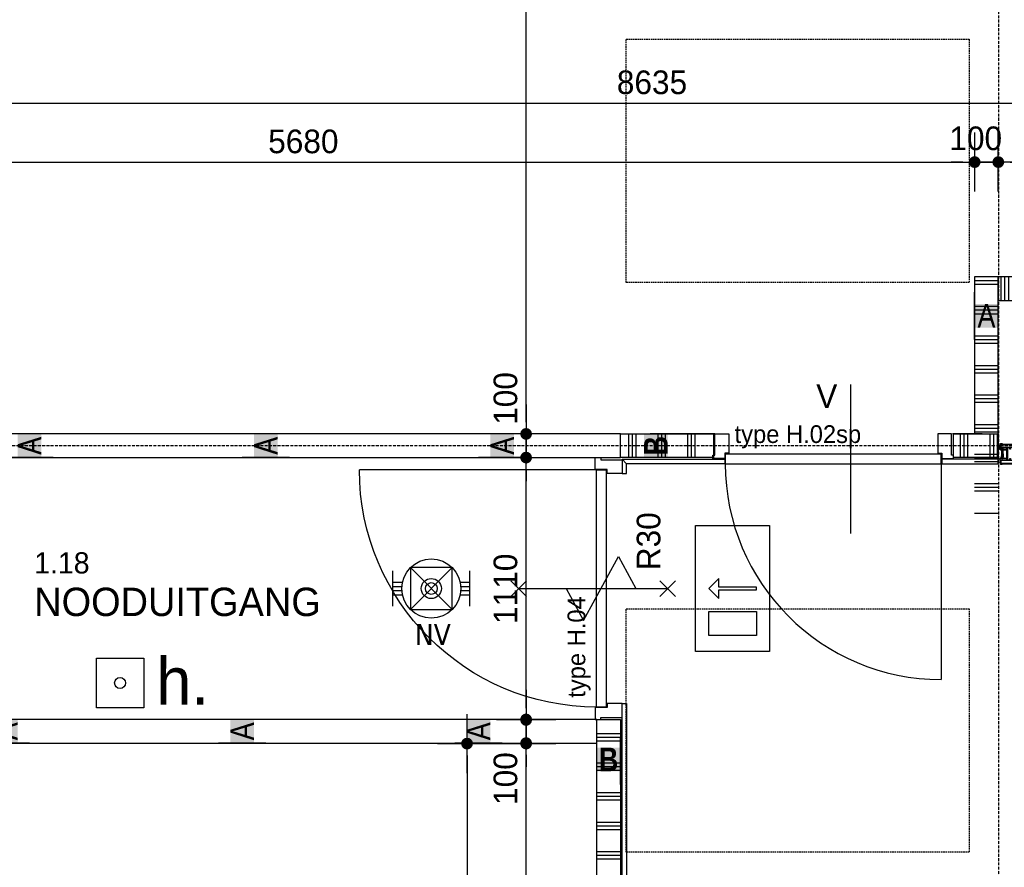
# Model space of a CAD drawing. Header units: millimetres. Extents: x -297000 to 504135, y -166520 to 252050.
# Tile 387 of 416: x 73433 to 77598, y 25042 to 28627. Entities that reach past the tile are written whole.
import ezdxf
from ezdxf.enums import TextEntityAlignment as Align

# ---------------------------------------------------------------- set-up
doc = ezdxf.new("R2010")
doc.units = ezdxf.units.MM
doc.header["$MEASUREMENT"] = 0
for name, pattern in [('ACAD_ISO10W100', [18, 12, -3, 0, -3]), ('CENTER', [50.8, 31.75, -6.35, 6.35, -6.35]), ('HIDDEN', [0.375, 0.25, -0.125]), ('HIDDEN2', [4.7625, 3.175, -1.5875])]:
    doc.linetypes.add(name, pattern=pattern)
doc.layers.get('Defpoints').update_dxf_attribs({"color": 6})
for name, color, linetype in [('010_D0050_D', 1, 'Continuous'), ('010_T0050_T', 4, 'Continuous'), ('010_T0100_T', 4, 'Continuous'), ('040_AXPRI_B', 9, 'CENTER'), ('068_HATCH_H', 8, 'Continuous'), ('080_SYMBO_G', 1, 'Continuous'), ('210_WALEX_E', 2, 'Continuous'), ('220_WALIN_E', 1, 'Continuous'), ('220_WALIN_G', 1, 'Continuous'), ('320_DOORS_E', 8, 'Continuous'), ('320_DOORS_G', 2, 'Continuous'), ('420_WAFIN_G', 1, 'Continuous'), ('EB63201-_ATTRIB', 2, 'Continuous')]:
    doc.layers.add(name, color=color, linetype=linetype)
doc.styles.add('NORATT', font='TAHOMA.TTF')
doc.styles.add('VMX 1 SMALL 100', font='unvr55w.TTF', dxfattribs={"height": 100})
doc.styles.add('VMX 2 MEDIUM 0', font='unvr55w.TTF', dxfattribs={"height": 2})
doc.styles.add('VMX 2 MEDIUM 100', font='unvr55w.TTF', dxfattribs={"height": 200})
doc.styles.add('VMX 2 MEDIUM 50', font='unvr55w.TTF', dxfattribs={"height": 100})
doc.dimstyles.new('VMX 50', dxfattribs={"dimscale": 50, "dimtxt": 1, "dimasz": 1, "dimexe": 2, "dimexo": 2, "dimgap": 0.7, "dimtad": 1, "dimdec": 0, "dimdsep": 46, "dimtxsty": 'VMX 2 MEDIUM 50', "dimblk1": 'VMX-DIM-ARROW', "dimblk2": 'VMX-DIM-ARROW', "dimsah": 1, "dimcen": 1, "dimdle": 2, "dimse1": 1, "dimse2": 1, "dimclrd": 256, "dimclre": 256, "dimclrt": 256, "dimadec": 0, "dimazin": 0, "dimtm": 1e-09, "dimtfac": 1, "dimtdec": 0, "dimtmove": 2, "dimatfit": 2, "dimldrblk": 'VMX-DIM-ARROW', "dimfxl": 0, "dimtolj": 2, "dimlwd": -1, "dimarcsym": 0})

# ---------------------------------------------------------------- blocks, each defined once
blk = doc.blocks.new('VMX-DIM-ARROW')
h = blk.add_hatch(color=256)
edge = h.paths.add_edge_path()
edge.add_arc((0, 0), 0.5, 0, 360)
for p, q in [((0, 2.5), (0, -2.5)), ((-2.5, 0), (2.5, 0))]:
    blk.add_line(p, q)
blk = doc.blocks.new('*D381')
at = {"layer": '010_D0050_D'}
blk.add_line((71840, 28275), (80375, 28275), dxfattribs=at)
at = {"layer": 'Defpoints', "color": 0}
for p in [(80425, 28610), (71790, 28525), (80425, 28275)]:
    blk.add_point(p, dxfattribs=at)
at = {"layer": '010_D0050_D', "xscale": 50, "yscale": 50, "zscale": 50, "rotation": 180}
blk.add_blockref('VMX-DIM-ARROW', (71790, 28275), dxfattribs=at)
at = {"layer": '010_D0050_D', "xscale": 50, "yscale": 50, "zscale": 50}
blk.add_blockref('VMX-DIM-ARROW', (80425, 28275), dxfattribs=at)
at = {"layer": '010_D0050_D', "insert": (76107.5, 28361.9), "char_height": 100, "attachment_point": 5, "style": 'VMX 2 MEDIUM 50'}
blk.add_mtext('\\A2;8635', dxfattribs=at)
blk = doc.blocks.new('*D394')
at = {"layer": '010_D0050_D'}
for p, q in [((75575.1, 25717), (75575.1, 25767)), ((75575.1, 25567), (75575.1, 25667)), ((75575.1, 25517), (75575.1, 25467))]:
    blk.add_line(p, q, dxfattribs=at)
at = {"layer": 'Defpoints', "color": 0}
for p in [(75575.1, 25667), (75825.1, 25667), (75825, 25567)]:
    blk.add_point(p, dxfattribs=at)
at = {"layer": '010_D0050_D', "xscale": 50, "yscale": 50, "zscale": 50}
for p, rotation in [((75575.1, 25667), 270), ((75575.1, 25567), 90)]:
    blk.add_blockref('VMX-DIM-ARROW', p, dxfattribs=dict(at, rotation=rotation))
at = {"layer": '010_D0050_D', "insert": (75488.2, 25417), "char_height": 100, "attachment_point": 5, "rotation": 90, "style": 'VMX 2 MEDIUM 50'}
blk.add_mtext('\\A2;100', dxfattribs=at)
blk = doc.blocks.new('*D395')
at = {"layer": '010_D0050_D'}
blk.add_line((75575.1, 25715), (75575.1, 26725), dxfattribs=at)
at = {"layer": 'Defpoints', "color": 0}
for p in [(75575.1, 26775), (75825.1, 26775), (75825.1, 25665)]:
    blk.add_point(p, dxfattribs=at)
at = {"layer": '010_D0050_D', "xscale": 50, "yscale": 50, "zscale": 50}
for p, rotation in [((75575.1, 26775), 90), ((75575.1, 25665), 270)]:
    blk.add_blockref('VMX-DIM-ARROW', p, dxfattribs=dict(at, rotation=rotation))
at = {"layer": '010_D0050_D', "insert": (75488.2, 26220), "char_height": 100, "attachment_point": 5, "rotation": 90, "style": 'VMX 2 MEDIUM 50'}
blk.add_mtext('\\A2;1110', dxfattribs=at)
blk = doc.blocks.new('*D396')
at = {"layer": '010_D0050_D'}
for p, q in [((75575.1, 26925), (75575.1, 26975)), ((75575.1, 26775), (75575.1, 26875)), ((75575.1, 26725), (75575.1, 26675))]:
    blk.add_line(p, q, dxfattribs=at)
at = {"layer": 'Defpoints', "color": 0}
for p in [(75575.1, 26875), (75825.1, 26875), (75825.1, 26775)]:
    blk.add_point(p, dxfattribs=at)
at = {"layer": '010_D0050_D', "xscale": 50, "yscale": 50, "zscale": 50}
for p, rotation in [((75575.1, 26875), 270), ((75575.1, 26775), 90)]:
    blk.add_blockref('VMX-DIM-ARROW', p, dxfattribs=dict(at, rotation=rotation))
at = {"layer": '010_D0050_D', "insert": (75488.2, 27025), "char_height": 100, "attachment_point": 5, "rotation": 90, "style": 'VMX 2 MEDIUM 50'}
blk.add_mtext('\\A2;100', dxfattribs=at)
blk = doc.blocks.new('*D397')
at = {"layer": '010_D0050_D'}
blk.add_line((75575.1, 26925), (75575.1, 32560), dxfattribs=at)
at = {"layer": 'Defpoints', "color": 0}
for p in [(75575.1, 32610), (76290.1, 32610), (75825.1, 26875)]:
    blk.add_point(p, dxfattribs=at)
at = {"layer": '010_D0050_D', "xscale": 50, "yscale": 50, "zscale": 50}
for p, rotation in [((75575.1, 32610), 90), ((75575.1, 26875), 270)]:
    blk.add_blockref('VMX-DIM-ARROW', p, dxfattribs=dict(at, rotation=rotation))
at = {"layer": '010_D0050_D', "insert": (75488.2, 29742.5), "char_height": 100, "attachment_point": 5, "rotation": 90, "style": 'VMX 2 MEDIUM 50'}
blk.add_mtext('\\A2;5735', dxfattribs=at)
blk = doc.blocks.new('*D414')
at = {"layer": '010_D0050_D'}
blk.add_line((75575.1, 23455), (75575.1, 25515), dxfattribs=at)
at = {"layer": 'Defpoints', "color": 0}
for p in [(75575.1, 25565), (75825.1, 25565), (75825.1, 23405)]:
    blk.add_point(p, dxfattribs=at)
at = {"layer": '010_D0050_D', "xscale": 50, "yscale": 50, "zscale": 50}
for p, rotation in [((75575.1, 25565), 90), ((75575.1, 23405), 270)]:
    blk.add_blockref('VMX-DIM-ARROW', p, dxfattribs=dict(at, rotation=rotation))
at = {"layer": '010_D0050_D', "insert": (75488.2, 24485), "char_height": 100, "attachment_point": 5, "rotation": 90, "style": 'VMX 2 MEDIUM 50'}
blk.add_mtext('\\A2;2160', dxfattribs=at)
blk = doc.blocks.new('*D415')
at = {"layer": '010_D0050_D'}
blk.add_line((75325.1, 25515), (75325.1, 22285), dxfattribs=at)
at = {"layer": 'Defpoints', "color": 0}
for p in [(75925, 25565), (75325.1, 22235), (75925, 22235)]:
    blk.add_point(p, dxfattribs=at)
at = {"layer": '010_D0050_D', "xscale": 50, "yscale": 50, "zscale": 50}
for p, rotation in [((75325.1, 25565), 90), ((75325.1, 22235), 270)]:
    blk.add_blockref('VMX-DIM-ARROW', p, dxfattribs=dict(at, rotation=rotation))
at = {"layer": '010_D0050_D', "insert": (75238.2, 23900), "char_height": 100, "attachment_point": 5, "rotation": 90, "style": 'VMX 2 MEDIUM 50'}
blk.add_mtext('\\A2;3330', dxfattribs=at)
blk = doc.blocks.new('*D462')
at = {"layer": '010_D0050_D'}
blk.add_line((71843, 28025), (77422.5, 28025), dxfattribs=at)
at = {"layer": 'Defpoints', "color": 0}
for p in [(77472.5, 28025), (71793, 27985), (77472.5, 26875)]:
    blk.add_point(p, dxfattribs=at)
at = {"layer": '010_D0050_D', "xscale": 50, "yscale": 50, "zscale": 50, "rotation": 180}
blk.add_blockref('VMX-DIM-ARROW', (71793, 28025), dxfattribs=at)
at = {"layer": '010_D0050_D', "xscale": 50, "yscale": 50, "zscale": 50}
blk.add_blockref('VMX-DIM-ARROW', (77472.5, 28025), dxfattribs=at)
at = {"layer": '010_D0050_D', "insert": (74632.7, 28111.9), "char_height": 100, "attachment_point": 5, "style": 'VMX 2 MEDIUM 50'}
blk.add_mtext('\\A2;5680', dxfattribs=at)
blk = doc.blocks.new('*D463')
at = {"layer": '010_D0050_D'}
for p, q in [((77422.5, 28025), (77372.5, 28025)), ((77472.5, 28025), (77572.5, 28025)), ((77622.5, 28025), (77672.5, 28025))]:
    blk.add_line(p, q, dxfattribs=at)
at = {"layer": 'Defpoints', "color": 0}
for p in [(77572.5, 28025), (77472.5, 26875), (77572.5, 26875)]:
    blk.add_point(p, dxfattribs=at)
at = {"layer": '010_D0050_D', "xscale": 50, "yscale": 50, "zscale": 50}
blk.add_blockref('VMX-DIM-ARROW', (77472.5, 28025), dxfattribs=at)
at = {"layer": '010_D0050_D', "xscale": 50, "yscale": 50, "zscale": 50, "rotation": 180}
blk.add_blockref('VMX-DIM-ARROW', (77572.5, 28025), dxfattribs=at)
at = {"layer": '010_D0050_D', "insert": (77477, 28125), "char_height": 100, "attachment_point": 5, "style": 'VMX 2 MEDIUM 50'}
blk.add_mtext('\\A2;100', dxfattribs=at)
blk = doc.blocks.new('*D464')
at = {"layer": '010_D0050_D'}
blk.add_line((77622.5, 28025), (78687.5, 28025), dxfattribs=at)
at = {"layer": 'Defpoints', "color": 0}
for p in [(78737.5, 28025), (77572.5, 26875), (78737.5, 26875)]:
    blk.add_point(p, dxfattribs=at)
at = {"layer": '010_D0050_D', "xscale": 50, "yscale": 50, "zscale": 50, "rotation": 180}
blk.add_blockref('VMX-DIM-ARROW', (77572.5, 28025), dxfattribs=at)
at = {"layer": '010_D0050_D', "xscale": 50, "yscale": 50, "zscale": 50}
blk.add_blockref('VMX-DIM-ARROW', (78737.5, 28025), dxfattribs=at)
at = {"layer": '010_D0050_D', "insert": (78155, 28111.9), "char_height": 100, "attachment_point": 5, "style": 'VMX 2 MEDIUM 50'}
blk.add_mtext('\\A2;1165', dxfattribs=at)
blk = doc.blocks.new('GRID01')
at = {"layer": '040_AXPRI_B', "linetype": 'ACAD_ISO10W100'}
for p, q in [((-17400, -3742), (-17400, 26942)), ((3742, 17400), (-26942, 17400))]:
    blk.add_line(p, q, dxfattribs=at)
blk = doc.blocks.new('*U1233')
at = {"layer": '068_HATCH_H'}
h = blk.add_hatch(dxfattribs=at)
h.set_pattern_fill('PLAST', color=256, scale=500, angle=180, style=0)
h.set_pattern_definition([(180, (0, 3083.95), (-2e-14, -125), []), (180, (-2e-15, 3068.32), (-2e-14, -125), []), (180, (-4e-15, 3052.7), (-2e-14, -125), [])])
h.paths.add_polyline_path([(0, 3083.9), (100, 3083.9), (100, 4083.9), (0, 4083.9)])
at = {"layer": '220_WALIN_G', "ltscale": 10}
for p, q in [((0, 3400), (0, 3600)), ((100, 3400), (100, 3600)), ((0, 2400), (0, 2600)), ((100, 2400), (100, 2600)), ((0, 1400), (0, 1600)), ((100, 1400), (100, 1600)), ((0, 400), (0, 600)), ((100, 400), (100, 600))]:
    blk.add_line(p, q, dxfattribs=at)
blk.add_lwpolyline([(0, 0), (100, 0), (100, 4083.9), (0, 4083.9)], close=True, dxfattribs=at)
at = {"layer": '220_WALIN_E', "ltscale": 10, "char_height": 100, "width": 100, "attachment_point": 5, "style": 'VMX 1 SMALL 100', "bg_fill": 1, "box_fill_scale": 1, "bg_fill_color": 255, "bg_fill_transparency": 0}
for insert in [(50, 3500), (50, 2500), (50, 1500), (50, 500)]:
    blk.add_mtext('{\\fUnivers Condensed|b0|i0|c0|p34;A}', dxfattribs=dict(at, insert=insert))
blk = doc.blocks.new('*U1241')
at = {"layer": '068_HATCH_H'}
h = blk.add_hatch(dxfattribs=at)
h.set_pattern_fill('PLAST', color=256, scale=500, angle=180, style=0)
h.set_pattern_definition([(180, (0, 3150), (-2e-14, -125), []), (180, (-2e-15, 3134.38), (-2e-14, -125), []), (180, (-4e-15, 3118.75), (-2e-14, -125), [])])
h.paths.add_polyline_path([(0, 3150), (100, 3150), (100, 4150), (0, 4150)])
at = {"layer": '220_WALIN_G', "ltscale": 10}
for p, q in [((0, 3400), (0, 3600)), ((100, 3400), (100, 3600)), ((0, 2400), (0, 2600)), ((100, 2400), (100, 2600)), ((0, 1400), (0, 1600)), ((100, 1400), (100, 1600)), ((0, 400), (0, 600)), ((100, 400), (100, 600))]:
    blk.add_line(p, q, dxfattribs=at)
blk.add_lwpolyline([(0, 0), (100, 0), (100, 4150), (0, 4150)], close=True, dxfattribs=at)
at = {"layer": '220_WALIN_E', "ltscale": 10, "char_height": 100, "width": 100, "attachment_point": 5, "style": 'VMX 1 SMALL 100', "bg_fill": 1, "box_fill_scale": 1, "bg_fill_color": 255, "bg_fill_transparency": 0}
for insert in [(50, 3500), (50, 2500), (50, 1500), (50, 500)]:
    blk.add_mtext('{\\fUnivers Condensed|b0|i0|c0|p34;A}', dxfattribs=dict(at, insert=insert))
blk = doc.blocks.new('NOODUITGANG')
at = {"layer": '080_SYMBO_G'}
blk.add_lwpolyline([(3.552, 0), (0, 0), (0, 2.088), (3.552, 2.088)], close=True, dxfattribs=at)
at = {"layer": '080_SYMBO_G', "ltscale": 0.1}
blk.add_lwpolyline([(1.814, 1.719), (1.739, 1.719), (1.739, 0.659), (1.496, 0.659), (1.776, 0.369), (2.056, 0.659), (1.814, 0.659), (1.814, 1.719)], dxfattribs=at)
blk.add_lwpolyline([(2.422, 1.719), (3.097, 1.719), (3.097, 0.369), (2.422, 0.369)], close=True, dxfattribs=at)
blk = doc.blocks.new('handbrandmelder')
at = {"layer": '080_SYMBO_G'}
blk.add_lwpolyline([(100, -104.4), (-100, -104.4), (-100, 104.4), (100, 104.4)], close=True, dxfattribs=at)
blk.add_circle((0, 0), 23.2, dxfattribs=at)
at = {"layer": '080_SYMBO_G', "insert": (152.9, 108.3), "char_height": 200, "attachment_point": 1, "style": 'VMX 2 MEDIUM 0'}
blk.add_mtext('h.', dxfattribs=at)
blk = doc.blocks.new('v-deur')
at = {"layer": '080_SYMBO_G'}
blk.add_line((0, -315.7), (0, 315.7), dxfattribs=at)
at = {"layer": '080_SYMBO_G', "insert": (-56.4, 315.7), "char_height": 100, "attachment_point": 3, "style": 'VMX 2 MEDIUM 100'}
blk.add_mtext('V', dxfattribs=at)
blk = doc.blocks.new('DEUR1000_hpl finish')
at = {"layer": '320_DOORS_E'}
blk.add_arc((52.5, 126), 913, 0, 90, dxfattribs=at)
at = {"layer": '320_DOORS_G'}
blk.add_lwpolyline([(52.5, 126), (52.5, 1039)], dxfattribs=at)
for points in [[(52.5, 126), (52.5, 86), (965.5, 86), (965.5, 126)], [(9, 0), (67, 0), (67, 81), (50, 81), (50, 104), (0, 104), (0, 90), (9, 90), (9, 0)], [(1009, 0), (951, 0), (951, 81), (968, 81), (968, 104), (1018, 104), (1018, 90), (1009, 90), (1009, 0)]]:
    blk.add_lwpolyline(points, close=True, dxfattribs=at)
blk = doc.blocks.new('DEUR1090')
at = {"layer": '320_DOORS_E'}
blk.add_arc((52.5, 108), 1003, 0, 90, dxfattribs=at)
at = {"layer": '320_DOORS_G'}
blk.add_lwpolyline([(52.5, 108), (52.5, 1111)], dxfattribs=at)
for points in [[(9, 0), (67, 0), (67, 63), (50, 63), (50, 114), (0, 114), (0, 90), (9, 90), (9, 0)], [(52.5, 108), (52.5, 68), (1055.5, 68), (1055.5, 108)], [(1099, 0), (1041, 0), (1041, 63), (1058, 63), (1058, 114), (1108, 114), (1108, 90), (1099, 90), (1099, 0)]]:
    blk.add_lwpolyline(points, close=True, dxfattribs=at)
blk = doc.blocks.new('EJ3T02')
at = {"color": 0}
for p, q in [((-1.768, 1.768), (1.768, -1.768)), ((1.768, 1.768), (-1.768, -1.768)), ((-3.25, -1.5), (-3.25, 1.5)), ((3.25, -1.5), (3.25, 1.5)), ((-3.25, 0.525), (-2.444, 0.525)), ((-3.25, 0.175), (-2.494, 0.175)), ((2.444, 0.525), (3.25, 0.525)), ((2.494, 0.175), (3.25, 0.175)), ((-3.25, -0.175), (-2.494, -0.175)), ((-3.25, -0.525), (-2.444, -0.525)), ((2.444, -0.525), (3.25, -0.525)), ((2.494, -0.175), (3.25, -0.175))]:
    blk.add_line(p, q, dxfattribs=at)
blk.add_lwpolyline([(1.768, -1.768), (1.768, 1.768), (-1.768, 1.768), (-1.768, -1.768)], close=True, dxfattribs=at)
blk.add_lwpolyline([(1.768, -1.768), (1.75, -1.75)], dxfattribs=at)
for radius in [2.5, 0.85, 0.5]:
    blk.add_circle((0, 0), radius, dxfattribs=at)
at = {"color": 0, "style": 'NORATT'}
for tag, flags, p in [('GELIJK', 9, (3.5, 7.5)), ('SCHAK', 8, (3.5, 5.25)), ('NUMMER', 8, (3.5, 3.5)), ('A_CODE', 8, (-3.5, 2.75)), ('GROEP', 8, (-3.5, -2.75)), ('KAST', 9, (3.5, -2.75))]:
    blk.add_attdef(tag, text='', height=1.8, dxfattribs=dict(at, flags=flags)).set_placement(p, align=Align.MIDDLE_CENTER)
blk = doc.blocks.new('R30 ZELFSL')
at = {"layer": '080_SYMBO_G'}
for p, q in [((-382.1, 33.2), (-315.7, -33.2)), ((-382.1, -33.2), (-315.7, 33.2)), ((-348.9, 0), (282.6, 0)), ((249.4, -33.2), (315.7, 33.2)), ((249.4, 33.2), (315.7, -33.2))]:
    blk.add_line(p, q, dxfattribs=at)
blk.add_lwpolyline([(-147.8, 0), (-73.9, -135.8), (73.9, 135.8), (147.8, 0)], dxfattribs=at)
at = {"layer": '010_T0100_T', "insert": (151, 200), "char_height": 100, "width": 236.031, "attachment_point": 2, "rotation": 90, "style": 'VMX 1 SMALL 100'}
blk.add_mtext('R30', dxfattribs=at)
blk = doc.blocks.new('*U1228')
at = {"layer": '068_HATCH_H'}
h = blk.add_hatch(dxfattribs=at)
h.set_pattern_fill('PLAST', color=256, scale=500, angle=180, style=0)
h.set_pattern_definition([(180, (0, -335.1), (-2e-14, -125), []), (180, (-2e-15, -350.72), (-2e-14, -125), []), (180, (-4e-15, -366.35), (-2e-14, -125), [])])
h.paths.add_polyline_path([(0, -335.1), (100, -335.1), (100, 664.9), (0, 664.9)])
at = {"layer": '220_WALIN_G', "ltscale": 10}
for p, q in [((0, 400), (0, 600)), ((100, 400), (100, 600))]:
    blk.add_line(p, q, dxfattribs=at)
blk.add_lwpolyline([(0, 0), (100, 0), (100, 664.9), (0, 664.9)], close=True, dxfattribs=at)
at = {"layer": '220_WALIN_E', "ltscale": 10, "insert": (50, 500), "char_height": 100, "width": 100, "attachment_point": 5, "style": 'VMX 1 SMALL 100', "bg_fill": 1, "box_fill_scale": 1, "bg_fill_color": 255, "bg_fill_transparency": 0}
blk.add_mtext('{\\fUnivers Condensed|b0|i0|c0|p34;A}', dxfattribs=at)
blk = doc.blocks.new('*U1229')
at = {"layer": '068_HATCH_H'}
h = blk.add_hatch(dxfattribs=at)
h.set_pattern_fill('PLAST', color=256, scale=500, angle=180, style=0)
h.set_pattern_definition([(180, (0, 165), (-2e-14, -125), []), (180, (-2e-15, 149.37), (-2e-14, -125), []), (180, (-4e-15, 133.75), (-2e-14, -125), [])])
h.paths.add_polyline_path([(0, 165), (100, 165), (100, 1165), (0, 1165)])
at = {"layer": '220_WALIN_G', "ltscale": 10}
for p, q in [((0, 400), (0, 600)), ((100, 400), (100, 600))]:
    blk.add_line(p, q, dxfattribs=at)
blk.add_lwpolyline([(0, 0), (100, 0), (100, 1165), (0, 1165)], close=True, dxfattribs=at)
at = {"layer": '220_WALIN_E', "ltscale": 10, "insert": (50, 500), "char_height": 100, "width": 100, "attachment_point": 5, "style": 'VMX 1 SMALL 100', "bg_fill": 1, "box_fill_scale": 1, "bg_fill_color": 255, "bg_fill_transparency": 0}
blk.add_mtext('{\\fUnivers Condensed|b0|i0|c0|p34;A}', dxfattribs=at)
blk = doc.blocks.new('ESPERO_element lang')
at = {"layer": '220_WALIN_G'}
for points in [[(-21.8, 0), (-21.8, 24.6), (-22.3, 25.1), (-37.8, 25.1), (-38.3, 24.6), (-38.3, 20.1), (-37.8, 19.6), (-37.4, 19.6), (-36.9, 19.1), (-36.9, 18.1, -0.414214), (-37.9, 17.1), (-48.1, 17.1, -0.414214), (-48.6, 17.6), (-48.6, 17.9, -0.339455), (-48.2, 18.4), (-44.7, 19.4), (-44.7, 20.3), (-44.4, 20.6), (-43.5, 20.6), (-43.2, 20.3), (-43.2, 19.9), (-42.9, 19.6), (-41.2, 19.6), (-40.7, 20.1), (-40.7, 24.6), (-41.2, 25.1), (-42.9, 25.1), (-43.2, 24.8), (-43.2, 24.4), (-43.5, 24.1), (-44.4, 24.1), (-44.7, 24.3), (-44.7, 25.4), (-48.2, 26.3), (-48.6, 26.8), (-48.6, 35.6), (-48.8, 35.8), (-50, 35.8), (-50, 37.8), (-48.6, 37.8), (-48.6, 42.6, -0.414214), (-46.6, 44.6), (-42.6, 44.6, -0.404484), (-40.6, 42.7), (-41.1, 42.2), (-46.2, 42.2), (-46.2, 27.5), (-7.9, 27.5, -0.414214), (-5.9, 25.5), (-5.9, 20.5), (-6.4, 20), (-8.6, 20), (-8.9, 20.3), (-8.9, 24.6), (-9.4, 25.1), (-18.3, 25.1), (-18.8, 24.6), (-18.8, 0)], [(1068.8, 0), (1068.8, 24.6), (1068.3, 25.1), (1059.2, 25.1), (1058.9, 24.8), (1058.9, 20.3), (1058.6, 20), (1056.4, 20), (1055.9, 20.5), (1055.9, 25.5, -0.414214), (1057.9, 27.5), (1096.2, 27.5), (1096.2, 42.2), (1091.1, 42.2), (1090.6, 42.7, -0.404519), (1092.6, 44.6), (1096.6, 44.6, -0.414214), (1098.6, 42.6), (1098.6, 37.8), (1100, 37.8), (1100, 35.8), (1098.6, 35.8), (1098.6, 23.3), (1101.6, 23.3, -1), (1101.6, 21.3), (1098.6, 21.3), (1098.6, 17.6), (1098.1, 17.1), (1087.4, 17.1), (1086.9, 17.6), (1086.9, 19), (1087.4, 19.5), (1087.8, 19.5), (1088.5, 20.3), (1090.3, 20.3), (1090.3, 19.1), (1093.5, 19.1, 1), (1093.5, 25.4), (1090.3, 25.4), (1090.3, 24.3), (1088.3, 24.3), (1087.8, 25.1), (1072.3, 25.1), (1071.8, 24.6), (1071.8, 0)], [(-18.8, 0), (-18.8, -24.6), (-18.3, -25.1), (-9.2, -25.1), (-8.9, -24.8), (-8.9, -20.3), (-8.6, -20), (-6.4, -20), (-5.9, -20.5), (-5.9, -25.5, -0.414214), (-7.9, -27.5), (-46.2, -27.5), (-46.2, -42.2), (-41.1, -42.2), (-40.6, -42.7, -0.404519), (-42.6, -44.6), (-46.6, -44.6, -0.414214), (-48.6, -42.6), (-48.6, -37.8), (-50, -37.8), (-50, -35.8), (-48.6, -35.8), (-48.6, -23.3), (-51.6, -23.3, -1), (-51.6, -21.3), (-48.6, -21.3), (-48.6, -17.6), (-48.1, -17.1), (-37.4, -17.1), (-36.9, -17.6), (-36.9, -19), (-37.4, -19.5), (-37.8, -19.5), (-38.5, -20.3), (-40.3, -20.3), (-40.3, -19.1), (-43.5, -19.1, 1), (-43.5, -25.5), (-40.3, -25.5), (-40.3, -24.3), (-38.3, -24.3), (-37.8, -25.1), (-22.3, -25.1), (-21.8, -24.6), (-21.8, 0)], [(-37.6, 0), (-37.6, 12.1), (-41.9, 12.1, 0.090466), (-44.8, 15.6), (-35.4, 15.6), (-35.4, 17.2), (-24.4, 17.6, 0.312913), (-22.1, 19.3), (-23.6, 19.7, -0.283513), (-24.4, 19.1), (-36.9, 18.8), (-36.9, 17.1), (-44.8, 17.1, 0.697833), (-45.8, 14.5, -0.088145), (-43.3, 11.5), (-43.3, 7.9), (-41.7, 7.9), (-41.7, 10.6), (-39.1, 10.6), (-39.1, 0)], [(-37.6, 0), (-37.6, -12.1), (-41.9, -12.1, -0.090466), (-44.8, -15.6), (-35.4, -15.6), (-35.4, -17.2), (-24.4, -17.6, -0.312913), (-22.1, -19.3), (-23.6, -19.7, 0.283513), (-24.4, -19.1), (-36.9, -18.8), (-36.9, -17.1), (-44.8, -17.1, -0.697833), (-45.8, -14.5, 0.088145), (-43.3, -11.5), (-43.3, -7.9), (-41.7, -7.9), (-41.7, -10.6), (-39.1, -10.6), (-39.1, 0)], [(1071.8, 0), (1071.8, -24.6), (1072.3, -25.1), (1087.8, -25.1), (1088.3, -24.6), (1088.3, -20.1), (1087.8, -19.6), (1087.4, -19.6), (1086.9, -19.1), (1086.9, -18.1, -0.414214), (1087.9, -17.1), (1098.1, -17.1, -0.414214), (1098.6, -17.6), (1098.6, -17.9, -0.339455), (1098.2, -18.4), (1094.7, -19.4), (1094.7, -20.3), (1094.4, -20.6), (1093.5, -20.6), (1093.2, -20.3), (1093.2, -19.9), (1092.9, -19.6), (1091.2, -19.6), (1090.7, -20.1), (1090.7, -24.6), (1091.2, -25.1), (1092.9, -25.1), (1093.2, -24.8), (1093.2, -24.4), (1093.5, -24.1), (1094.4, -24.1), (1094.7, -24.3), (1094.7, -25.4), (1098.2, -26.3), (1098.6, -26.8), (1098.6, -35.6), (1098.8, -35.8), (1100, -35.8), (1100, -37.8), (1098.6, -37.8), (1098.6, -42.6, -0.414214), (1096.6, -44.6), (1092.6, -44.6, -0.404484), (1090.6, -42.7), (1091.1, -42.2), (1096.2, -42.2), (1096.2, -27.5), (1057.9, -27.5, -0.414214), (1055.9, -25.5), (1055.9, -20.5), (1056.4, -20), (1058.6, -20), (1058.9, -20.3), (1058.9, -24.6), (1059.4, -25.1), (1068.3, -25.1), (1068.8, -24.6), (1068.8, 0)], [(1101, 0), (1101, 12.1), (1104.5, 12.1, 0.224213), (1097.1, 15.6), (1085.4, 15.6), (1085.4, 17.2), (1074.4, 17.6, -0.329335), (1072, 19.5), (1073.6, 19.7, 0.283513), (1074.4, 19.1), (1086.9, 18.6), (1086.9, 17.1), (1097.1, 17.1, -0.27039), (1106.7, 11.5), (1106.7, 7.9), (1105.1, 7.9), (1105.1, 10.6), (1102.5, 10.6), (1102.5, 0)], [(1101, 0), (1101, -12.1), (1104.5, -12.1, -0.224213), (1097.1, -15.6), (1085.4, -15.6), (1085.4, -17.2), (1074.4, -17.6, 0.329335), (1072, -19.5), (1073.6, -19.7, -0.283513), (1074.4, -19.1), (1086.9, -18.6), (1086.9, -17.1), (1097.1, -17.1, 0.27039), (1106.7, -11.5), (1106.7, -7.9), (1105.1, -7.9), (1105.1, -10.6), (1102.5, -10.6), (1102.5, 0)]]:
    blk.add_lwpolyline(points, format="xyb", dxfattribs=at)
blk.add_lwpolyline([(-51.4, 23.3), (-51.4, 35.8), (-48.6, 35.8), (-48.6, 26.8), (-48.2, 26.3), (-44.7, 25.4), (-44.7, 24.1), (-43.2, 24.1), (-43.2, 25.1), (-41.2, 25.1), (-40.7, 24.6), (-40.7, 22.2), (-42.4, 22.2), (-42.4, 22.8), (-44.2, 22.8), (-44.2, 21.6), (-42.4, 21.6), (-42.4, 22.2), (-40.7, 22.2), (-40.7, 20.1), (-41.2, 19.6), (-43.2, 19.6), (-43.2, 20.6), (-44.7, 20.6), (-44.7, 19.4), (-49.2, 18.2), (-49.5, 18, -0.881032), (-50.7, 20.2), (-49.1, 21.4), (-48.8, 20.8), (-49.4, 20.1), (-49.3, 19.5), (-48.4, 19.6, 1.067654), (-48.7, 25), (-48.7, 23.3)], format="xyb", close=True, dxfattribs=at)
for points in [[(-46.2, 27.5), (-46.2, 39.5), (1096.2, 39.5), (1096.2, 27.5)], [(-39.1, 10.6), (-41.7, 10.6), (-41.7, 7.9), (-43.3, 7.9), (-43.3, -7.9), (-41.7, -7.9), (-41.7, -10.6), (-39.1, -10.6)], [(1102.5, 10.6), (1105.1, 10.6), (1105.1, 7.9), (1106.7, 7.9), (1106.7, -7.9), (1105.1, -7.9), (1105.1, -10.6), (1102.5, -10.6)], [(-46.2, -27.5), (-46.2, -39.5), (1096.2, -39.5), (1096.2, -27.5)]]:
    blk.add_lwpolyline(points, close=True, dxfattribs=at)
at = {"layer": '220_WALIN_G', "color": 8, "linetype": 'HIDDEN2'}
for points in [[(820, -41.5), (820, 41.5)], [(850, -41.5), (850, 41.5)]]:
    blk.add_lwpolyline(points, dxfattribs=at)
at = {"layer": '220_WALIN_G'}
blk.add_circle((525, 0), 5, dxfattribs=at)
at = {"layer": '420_WAFIN_G'}
for points in [[(-46.2, 41.5), (1096.2, 41.5)], [(-46.2, -41.5), (1096.2, -41.5)]]:
    blk.add_lwpolyline(points, dxfattribs=at)
blk = doc.blocks.new('ESPERO_wandopen')
blk.add_blockref('ESPERO_element lang', (-525, -649.9))
blk = doc.blocks.new('1006_X-01.01')
at = {"layer": '068_HATCH_H'}
h = blk.add_hatch(dxfattribs=at)
h.set_pattern_fill('PLAST', color=256, scale=500, angle=270, style=0)
h.set_pattern_definition([(90, (4758.85, 17450), (125, 8e-15), []), (90, (4774.48, 17450), (125, 8e-15), []), (90, (4790.1, 17450), (125, 8e-15), [])])
h.paths.add_polyline_path([(4593, 17450), (4593, 17349.9), (4199, 17350), (4199, 17450)])
h = blk.add_hatch(dxfattribs=at)
h.set_pattern_fill('PLAST', color=256, scale=500, angle=270, style=0)
h.set_pattern_definition([(90, (6037.35, 17450), (125, 8e-15), []), (90, (6052.98, 17450), (125, 8e-15), []), (90, (6068.6, 17450), (125, 8e-15), [])])
h.paths.add_polyline_path([(5797.5, 17450), (5797.5, 17349.9), (5608, 17350), (5608, 17450)])
h = blk.add_hatch(dxfattribs=at)
h.set_pattern_fill('PLAST', color=256, scale=500, angle=180, style=0)
h.set_pattern_definition([(360, (4199, 15733.1), (-2e-14, -125), []), (360, (4199, 15717.48), (-2e-14, -125), []), (360, (4199, 15701.86), (-2e-14, -125), [])])
h.paths.add_polyline_path([(4199, 13970), (4098.9, 13970), (4099, 16242), (4199, 16242)])
at = {"layer": '210_WALEX_E', "color": 8, "linetype": 'HIDDEN', "ltscale": 25}
for points in [[(5674, 18090), (4224, 18090), (4224, 19120), (5674, 19120)], [(5674, 15680), (4224, 15680), (4224, 16710), (5674, 16710)]]:
    blk.add_lwpolyline(points, close=True, dxfattribs=at)
at = {"layer": '220_WALIN_G', "ltscale": 10}
for p, q in [((4599, 17450), (4325, 17450)), ((5729.1, 17450), (5603.1, 17450)), ((4593, 17350), (4319, 17350)), ((4199, 15967), (4199, 16167))]:
    blk.add_line(p, q, dxfattribs=at)
for points in [[(4593, 17450), (4593, 17349.9), (4199, 17350), (4199, 17450)], [(5797.5, 17450), (5797.5, 17349.9), (5608, 17350), (5608, 17450)], [(4199, 13970), (4098.9, 13970), (4099, 16242), (4199, 16242)]]:
    blk.add_lwpolyline(points, close=True, dxfattribs=at)
at = {"layer": '420_WAFIN_G'}
for points in [[(4640, 17324), (4225, 17324), (4206, 17343), (4640, 17343), (4640, 17324)], [(4206, 17283), (4225, 17283), (4225, 17324), (4206, 17343), (4206, 17283)], [(5558, 17324), (5797.5, 17324), (5797.5, 17343), (5558, 17343), (5558, 17324)], [(4206, 13920), (4206, 16309), (4225, 16309), (4225, 13920), (4206, 13920)]]:
    blk.add_lwpolyline(points, dxfattribs=at)
for name, p in [('GRID01', (23200, 0)), ('ESPERO_wandopen', (6380, 18015.4)), ('R30 ZELFSL', (4116.9, 16796))]:
    blk.add_blockref(name, p)
at = {"rotation": 180}
blk.add_blockref('DEUR1000_hpl finish', (5608, 17450), dxfattribs=at)
at = {"xscale": -1, "rotation": 90}
blk.add_blockref('DEUR1090', (4206, 17350), dxfattribs=at)
at = {"color": 9}
ref = blk.add_blockref('EJ3T02', (3399, 16796), dxfattribs=dict(at, xscale=50, yscale=50, zscale=50))
ref.add_attrib('A_CODE', 'NV', dxfattribs={"layer": 'EB63201-_ATTRIB', "color": 1, "height": 90, "style": 'NORATT', "flags": 8}).set_placement((3405.7, 16601.6), align=Align.MIDDLE_CENTER)
at = {"layer": '010_T0100_T', "color": 7}
blk.add_blockref('v-deur', (5173, 17344), dxfattribs=at)
at = {"layer": '080_SYMBO_G', "xscale": 150, "yscale": 150, "zscale": 150, "rotation": 270}
blk.add_blockref('NOODUITGANG', (4517, 17062.4), dxfattribs=at)
at = {"layer": '080_SYMBO_G'}
blk.add_blockref('handbrandmelder', (2082.5, 16396.3), dxfattribs=at)
at = {"layer": '220_WALIN_G', "ltscale": 10}
blk.add_blockref('*U1228', (5697.5, 17450), dxfattribs=at)
at = {"layer": '220_WALIN_G', "ltscale": 10, "rotation": 90}
for name, p in [('*U1229', (6962.5, 18014.9)), ('*U1241', (4199, 17350)), ('*U1233', (4099, 16142))]:
    blk.add_blockref(name, p, dxfattribs=at)
at = {"layer": '220_WALIN_E', "ltscale": 10, "insert": (4349, 17400), "char_height": 100, "width": 100, "attachment_point": 5, "rotation": 90, "style": 'VMX 1 SMALL 100', "bg_fill": 1, "box_fill_scale": 1, "bg_fill_color": 255, "bg_fill_transparency": 0}
blk.add_mtext('{\\fUnivers Condensed|b1|i0|c0|p34;B}', dxfattribs=at)
at = {"layer": '220_WALIN_E', "ltscale": 10, "insert": (4149, 16073), "char_height": 100, "width": 100, "attachment_point": 5, "style": 'VMX 1 SMALL 100', "bg_fill": 1, "box_fill_scale": 1, "bg_fill_color": 255, "bg_fill_transparency": 0}
blk.add_mtext('{\\fUnivers Condensed|b1|i0|c0|p34;B}', dxfattribs=at)

msp = doc.modelspace()

# ---------------------------------------------------------------- block references
msp.add_blockref('1006_X-01.01', (71775, 9425))

# ---------------------------------------------------------------- texts
at = {"layer": '010_T0050_T', "style": 'VMX 2 MEDIUM 50'}
for s, insert, char_height, attachment_point in [('type H.02sp', (76457, 26814), 75, 7), ('{\\H0.75x;1.18\\P}NOODUITGANG', (73494.2, 26374.6), 120, 1)]:
    msp.add_mtext(s, dxfattribs=dict(at, insert=insert, char_height=char_height, attachment_point=attachment_point))
at = {"layer": '010_T0050_T', "insert": (75848, 25759), "char_height": 75, "attachment_point": 7, "rotation": 90, "style": 'VMX 2 MEDIUM 50'}
msp.add_mtext('type H.04', dxfattribs=at)

# ---------------------------------------------------------------- dimensions: what is measured, and where the dimension line sits
at = {"layer": '010_D0050_D'}
for base, p1, p2, picture, middle in [((75575.1, 32610), (75825.1, 26875), (76290.1, 32610), '*D397', (75488.2, 29742.5)), ((75575.1, 26775), (75825.1, 25665), (75825.1, 26775), '*D395', (75488.2, 26220)), ((75325.1, 22235), (75925, 25565), (75925, 22235), '*D415', (75238.2, 23900)), ((75575.1, 25565), (75825.1, 23405), (75825.1, 25565), '*D414', (75488.2, 24485))]:
    dim = msp.add_linear_dim(base=base, p1=p1, p2=p2, angle=90, dimstyle='VMX 50', dxfattribs=at)
    dim.commit()
    dim.dimension.update_dxf_attribs({"geometry": picture, "text_midpoint": middle})
for base, p1, p2, picture, middle in [((80425, 28275), (71790, 28525), (80425, 28610), '*D381', (76107.5, 28361.9)), ((77472.4999999, 28024.9999999), (71792.9999999, 27985.0033762), (77472.4999999, 26875.0004037), '*D462', (74632.7499999, 28111.8781005)), ((78737.5, 28025), (77572.5, 26875), (78737.5, 26875), '*D464', (78155, 28111.9))]:
    dim = msp.add_linear_dim(base=base, p1=p1, p2=p2, dimstyle='VMX 50', dxfattribs=at)
    dim.commit()
    dim.dimension.update_dxf_attribs({"geometry": picture, "text_midpoint": middle})
dim = msp.add_linear_dim(base=(77572.5, 28025), p1=(77472.5, 26875), p2=(77572.5, 26875), dimstyle='VMX 50', dxfattribs=at)
dim.commit()
dim.dimension.update_dxf_attribs({"geometry": '*D463', "text_midpoint": (77477, 28125), "dimtype": 160})
for base, p1, p2, picture, middle in [((75575.1, 26875), (75825.1, 26775), (75825.1, 26875), '*D396', (75488.2, 27025)), ((75575.1, 25667), (75825, 25567), (75825.1, 25667), '*D394', (75488.2, 25417))]:
    dim = msp.add_linear_dim(base=base, p1=p1, p2=p2, angle=90, dimstyle='VMX 50', dxfattribs=at)
    dim.commit()
    dim.dimension.update_dxf_attribs({"geometry": picture, "text_midpoint": middle, "dimtype": 160})

doc.saveas('drawing.dxf')
